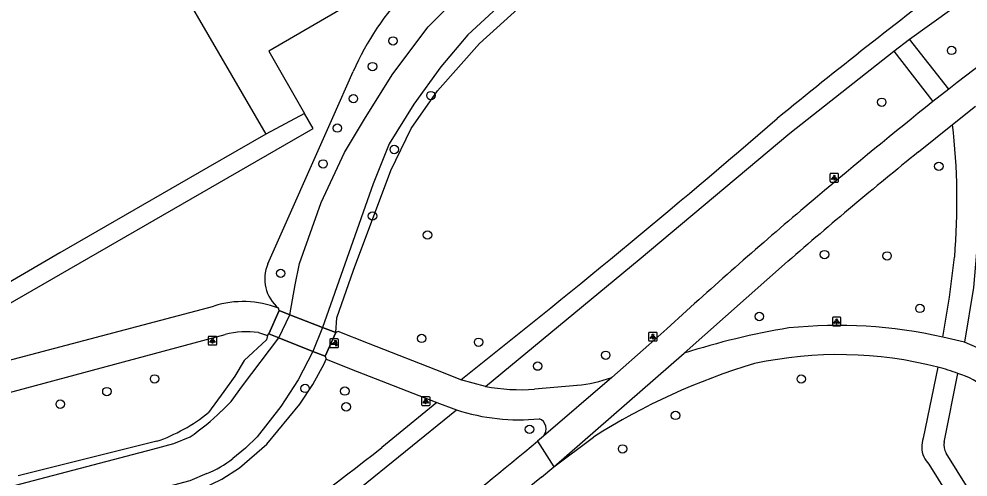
# Model space of a CAD drawing. Extents: x 159040 to 160094, y 381214 to 382518.
# Drawn here: x 159562.1 to 159672.4, y 382327.8 to 382381.1 of the extents above; entities that cross this region are included whole.
import ezdxf

# ---------------------------------------------------------------- set-up
doc = ezdxf.new("R2010")
doc.units = 0
for name, color, linetype in [('IMGEO_Boom', 7, 'Continuous'), ('IMGEO_Dek', 7, 'Continuous'), ('IMGEO_Fietspad_gesloten', 7, 'Continuous'), ('IMGEO_Fietspad_open', 7, 'Continuous'), ('IMGEO_Groenvoorziening', 7, 'Continuous'), ('IMGEO_Hek', 7, 'Continuous'), ('IMGEO_Lichtpunt', 7, 'Continuous'), ('IMGEO_Pand', 7, 'Continuous'), ('IMGEO_Poller', 7, 'Continuous'), ('IMGEO_Voetpad_gesloten', 7, 'Continuous'), ('IMGEO_Voetpad_open', 7, 'Continuous'), ('IMGEO_Waterloop', 7, 'Continuous')]:
    doc.layers.add(name, color=color, linetype=linetype)

msp = doc.modelspace()

# ---------------------------------------------------------------- linework, layer by layer
at = {"layer": 'IMGEO_Boom'}
for centre in [(159605.53, 382378.53), (159670.46, 382377.42), (159603.14, 382375.54), (159609.94, 382372.17), (159600.93, 382371.81), (159662.34, 382371.39), (159599.06, 382368.39), (159605.67, 382365.9), (159597.4, 382364.22), (159668.97, 382363.94), (159603.14, 382358.16), (159609.54, 382355.95), (159655.68, 382353.67), (159662.96, 382353.52), (159592.47, 382351.49), (159666.77, 382347.41), (159648.11, 382346.47), (159608.86, 382343.92), (159615.48, 382343.48), (159630.25, 382341.96), (159622.34, 382340.7), (159577.82, 382339.21), (159652.98, 382339.2), (159595.31, 382338.11), (159572.27, 382337.74), (159599.93, 382337.8), (159566.85, 382336.28), (159600.08, 382335.97), (159638.36, 382334.97), (159621.39, 382333.35), (159632.21, 382331.07)]:
    msp.add_circle(centre, 0.489, dxfattribs=at)
at = {"layer": 'IMGEO_Dek'}
msp.add_lwpolyline([(159597.35, 382345.21), (159593.54, 382346.68), (159592.28, 382347.17), (159591.09, 382344.46), (159592.24, 382344), (159596.2, 382342.42), (159597.66, 382341.85), (159598.9, 382344.61)], close=True, dxfattribs=at)
at = {"layer": 'IMGEO_Fietspad_gesloten'}
for points in [[(159670.12, 382372.93), (159668.28, 382371.47)], [(159670.56, 382368.81), (159673.25, 382370.92)], [(159666.62, 382365.62), (159670.56, 382368.81)], [(159639.36, 382342.2), (159651.4, 382352.87)], [(159546.95, 382337.71), (159584.69, 382347.68)], [(159590.93, 382344.26), (159591.09, 382344.46), (159592.28, 382347.17), (159592.22, 382347.44)], [(159598.9, 382344.61), (159597.35, 382345.21), (159593.54, 382346.68), (159592.28, 382347.17), (159591.09, 382344.46), (159592.24, 382344), (159596.2, 382342.42), (159597.66, 382341.85), (159598.9, 382344.61)], [(159639.66, 382347.12), (159637.37, 382345.02), (159635.28, 382343.16), (159630.96, 382339.37)], [(159547.49, 382334.02), (159586.02, 382344.38)], [(159589.9, 382344.61), (159590.93, 382344.26)], [(159624.23, 382328.99), (159639.36, 382342.2)], [(159630.96, 382339.37), (159623.02, 382332.57)], [(159623.02, 382332.57), (159622.34, 382331.97)], [(159622.34, 382331.97), (159624.23, 382328.99)], [(159622.79, 382327.8), (159624.23, 382328.99)]]:
    msp.add_lwpolyline(points, dxfattribs=at)
for centre, radius, start, end in [((159959.2, 382001.71), 470.5, 125.5254, 127.9087), ((160028.65, 381919.97), 577.68, 128.59542, 130.31926), ((159984.64, 381970.93), 506.87, 128.8602, 131.1049), ((160004.77, 381945.06), 543.11, 130.111, 132.2422), ((159588.12, 382336.82), 11.39, 68.8961, 107.5113), ((159588.57, 382333.88), 10.81, 82.9741, 103.6687), ((159380.16, 382620.76), 376.89, 307.6115, 309.9824), ((159429.62, 382559.51), 301.66, 306.6821, 309.8165)]:
    msp.add_arc(centre, radius, start, end, dxfattribs=at)
at = {"layer": 'IMGEO_Fietspad_open'}
for points in [[(159598.9, 382344.61), (159597.66, 382341.85), (159597.74, 382341.51)], [(159613.41, 382339.11), (159611.41, 382339.91), (159602.68, 382343.34), (159599.17, 382344.73), (159598.9, 382344.61)], [(159671.96, 382343.47), (159669.43, 382344.08)], [(159677.67, 382341.02), (159671.96, 382343.47)], [(159597.74, 382341.51), (159601.36, 382340.09), (159610.61, 382336.47)], [(159616.26, 382338.35), (159613.41, 382339.11)], [(159626.92, 382338.46), (159621.98, 382338.03)], [(159610.61, 382336.47), (159612.91, 382335.61)], [(159624.23, 382328.99), (159628.83, 382332.43)]]:
    msp.add_lwpolyline(points, dxfattribs=at)
for centre, radius, start, end in [((159665.15, 382262.34), 83.91, 99.3365, 107.8973), ((159657.2, 382289.35), 56.08, 77.4033, 95.7984), ((159657.34, 382295.67), 46.37, 75.6048, 102.1741), ((159668.71, 382269.94), 74.14, 106.5793, 122.5426), ((159665.33, 382325.61), 15.38, 67.5811, 76.7175), ((159668.48, 382330.56), 9.66, 51.1528, 73.6947), ((159625.29, 382355.16), 16.77, 275.5574, 289.7609), ((159620.29, 382359.14), 21.18, 259.0334, 274.5859), ((159620.15, 382357.81), 23.35, 251.9191, 275.7909), ((159622.11, 382333.41), 1.23, 317.0366, 71.17)]:
    msp.add_arc(centre, radius, start, end, dxfattribs=at)
at = {"layer": 'IMGEO_Groenvoorziening'}
for points in [[(159628.81, 382399.26), (159591.09, 382377.32), (159595.26, 382370.08)], [(159598.9, 382344.61), (159599.01, 382346.3), (159600.93, 382351.86), (159605.27, 382363.44), (159607.64, 382368.32), (159610.69, 382372.71), (159615.57, 382378.24), (159620.42, 382382.59)], [(159590.99, 382352.61), (159598.52, 382369.6), (159600.91, 382374.98)], [(159543.91, 382340.46), (159544.89, 382338.75), (159554.96, 382344.55), (159596.26, 382368.35), (159595.26, 382370.08)], [(159595.26, 382370.08), (159590.73, 382367.68)], [(159590.93, 382344.26), (159590.82, 382343.76), (159588.24, 382341.36), (159587.15, 382339.54), (159585.86, 382337.74), (159584.07, 382335.3)], [(159567.33, 382322.28), (159583.17, 382326.35), (159585.63, 382327.57), (159587.67, 382328.87), (159590.85, 382331.61), (159594.69, 382336.29), (159596.2, 382338.58), (159597.53, 382340.97), (159597.74, 382341.51)], [(159578.07, 382331.96), (159561.96, 382327.94)]]:
    msp.add_lwpolyline(points, dxfattribs=at)
for centre, radius, start, end in [((159630.64, 382361.96), 32.45, 116.0477, 156.3582), ((159595.01, 382350.83), 4.39, 156.1087, 230.5293), ((159571.65, 382350.58), 19.7, 289.0217, 309.1021)]:
    msp.add_arc(centre, radius, start, end, dxfattribs=at)
at = {"layer": 'IMGEO_Hek'}
for points in [[(159592.28, 382347.17), (159593.54, 382346.68)], [(159593.54, 382346.68), (159597.35, 382345.21)], [(159597.35, 382345.21), (159598.9, 382344.61)], [(159592.24, 382344), (159591.09, 382344.46)], [(159596.2, 382342.42), (159592.24, 382344)], [(159597.66, 382341.85), (159596.2, 382342.42)]]:
    msp.add_lwpolyline(points, dxfattribs=at)
at = {"layer": 'IMGEO_Lichtpunt'}
for p, q in [((159656.32, 382363.02), (159656.32, 382362.21)), ((159656.32, 382363.02), (159656.32, 382362.21)), ((159657.22, 382363.11), (159656.42, 382363.11)), ((159657.22, 382363.11), (159656.42, 382363.11)), ((159657.32, 382362.21), (159657.32, 382363.02)), ((159657.32, 382362.21), (159657.32, 382363.02)), ((159656.42, 382362.11), (159657.22, 382362.11)), ((159656.42, 382362.11), (159657.22, 382362.11)), ((159656.6, 382346.29), (159656.6, 382345.49)), ((159656.6, 382346.29), (159656.6, 382345.49)), ((159657.5, 382346.39), (159656.69, 382346.39)), ((159657.5, 382346.39), (159656.69, 382346.39)), ((159657.59, 382345.49), (159657.59, 382346.29)), ((159657.59, 382345.49), (159657.59, 382346.29)), ((159656.69, 382345.39), (159657.5, 382345.39)), ((159656.69, 382345.39), (159657.5, 382345.39)), ((159584.05, 382344.07), (159584.05, 382343.26)), ((159584.05, 382344.07), (159584.05, 382343.26)), ((159584.95, 382344.16), (159584.14, 382344.16)), ((159584.95, 382344.16), (159584.14, 382344.16)), ((159585.04, 382343.26), (159585.04, 382344.07)), ((159585.04, 382343.26), (159585.04, 382344.07)), ((159635.23, 382344.53), (159635.23, 382343.72)), ((159635.23, 382344.53), (159635.23, 382343.72)), ((159636.14, 382344.63), (159635.33, 382344.63)), ((159636.14, 382344.63), (159635.33, 382344.63)), ((159636.23, 382343.72), (159636.23, 382344.53)), ((159636.23, 382343.72), (159636.23, 382344.53)), ((159584.14, 382343.17), (159584.95, 382343.17)), ((159584.14, 382343.17), (159584.95, 382343.17)), ((159635.33, 382343.63), (159636.14, 382343.63)), ((159635.33, 382343.63), (159636.14, 382343.63)), ((159608.84, 382337.04), (159608.84, 382336.23)), ((159608.84, 382337.04), (159608.84, 382336.23)), ((159609.74, 382337.13), (159608.93, 382337.13)), ((159609.74, 382337.13), (159608.93, 382337.13)), ((159609.83, 382336.23), (159609.83, 382337.04)), ((159609.83, 382336.23), (159609.83, 382337.04)), ((159608.93, 382336.13), (159609.74, 382336.13)), ((159608.93, 382336.13), (159609.74, 382336.13))]:
    msp.add_line(p, q, dxfattribs=at)
for points in [[(159656.7, 382362.68), (159656.73, 382362.65), (159656.55, 382362.39), (159656.51, 382362.42), (159656.7, 382362.68)], [(159656.91, 382362.65), (159656.95, 382362.68), (159657.13, 382362.42), (159657.09, 382362.39), (159656.91, 382362.65)], [(159656.8, 382362.63), (159656.84, 382362.63), (159656.84, 382362.31), (159656.8, 382362.31), (159656.8, 382362.63)], [(159656.97, 382345.96), (159657.01, 382345.93), (159656.82, 382345.67), (159656.78, 382345.69), (159656.97, 382345.96)], [(159657.07, 382345.91), (159657.12, 382345.91), (159657.12, 382345.59), (159657.07, 382345.59), (159657.07, 382345.91)], [(159657.18, 382345.93), (159657.22, 382345.96), (159657.41, 382345.69), (159657.37, 382345.67), (159657.18, 382345.93)], [(159635.61, 382344.19), (159635.65, 382344.17), (159635.46, 382343.9), (159635.42, 382343.93), (159635.61, 382344.19)], [(159635.71, 382344.15), (159635.76, 382344.15), (159635.76, 382343.82), (159635.71, 382343.82), (159635.71, 382344.15)], [(159635.82, 382344.17), (159635.86, 382344.19), (159636.05, 382343.93), (159636.01, 382343.9), (159635.82, 382344.17)], [(159584.42, 382343.73), (159584.46, 382343.7), (159584.27, 382343.44), (159584.23, 382343.47), (159584.42, 382343.73)], [(159584.52, 382343.68), (159584.57, 382343.68), (159584.57, 382343.36), (159584.52, 382343.36), (159584.52, 382343.68)], [(159584.63, 382343.7), (159584.67, 382343.73), (159584.86, 382343.47), (159584.82, 382343.44), (159584.63, 382343.7)], [(159609.21, 382336.7), (159609.25, 382336.67), (159609.06, 382336.41), (159609.02, 382336.44), (159609.21, 382336.7)], [(159609.31, 382336.65), (159609.36, 382336.65), (159609.36, 382336.33), (159609.31, 382336.33), (159609.31, 382336.65)], [(159609.42, 382336.67), (159609.46, 382336.7), (159609.65, 382336.44), (159609.61, 382336.41), (159609.42, 382336.67)]]:
    msp.add_lwpolyline(points, dxfattribs=at)
for centre in [(159656.82, 382362.81), (159657.1, 382346.09), (159584.55, 382343.87), (159635.73, 382344.33), (159609.34, 382336.83)]:
    msp.add_circle(centre, 0.0994, dxfattribs=at)
for centre, start, end in [((159656.42, 382363.02), 90, 180), ((159656.42, 382363.02), 90, 180), ((159657.22, 382363.02), 0, 90), ((159657.22, 382363.02), 0, 90), ((159656.42, 382362.21), 180, 270), ((159656.42, 382362.21), 180, 270), ((159657.22, 382362.21), 270, 0), ((159657.22, 382362.21), 270, 360), ((159656.69, 382346.29), 90, 180), ((159656.69, 382346.29), 90, 180), ((159657.5, 382346.29), 0, 90), ((159657.5, 382346.29), 0, 90), ((159656.69, 382345.49), 180, 270), ((159656.69, 382345.49), 180, 270), ((159657.5, 382345.49), 270, 0), ((159657.5, 382345.49), 270, 360), ((159584.14, 382344.07), 90, 180), ((159584.14, 382344.07), 90, 180), ((159584.95, 382344.07), 0, 90), ((159584.95, 382344.07), 0, 90), ((159635.33, 382344.53), 90, 180), ((159635.33, 382344.53), 90, 180), ((159636.14, 382344.53), 0, 90), ((159636.14, 382344.53), 0, 90), ((159584.14, 382343.26), 180, 270), ((159584.14, 382343.26), 180, 270), ((159584.95, 382343.26), 270, 0), ((159584.95, 382343.26), 270, 360), ((159635.33, 382343.72), 180, 270), ((159635.33, 382343.72), 180, 270), ((159636.14, 382343.72), 270, 0), ((159636.14, 382343.72), 270, 360), ((159608.93, 382337.04), 90, 180), ((159608.93, 382337.04), 90, 180), ((159608.93, 382336.23), 180, 270), ((159608.93, 382336.23), 180, 270), ((159609.74, 382337.04), 0, 90), ((159609.74, 382337.04), 0, 90), ((159609.74, 382336.23), 270, 0), ((159609.74, 382336.23), 270, 360)]:
    msp.add_arc(centre, 0.0946, start, end, dxfattribs=at)
at = {"layer": 'IMGEO_Pand'}
for points in [[(159522.39, 382373.08), (159524.47, 382374.27), (159524.56, 382374.33), (159524.62, 382374.23), (159555.51, 382392.22), (159577.79, 382405.12), (159581.15, 382399.48), (159574.52, 382395.64), (159590.73, 382367.68)], [(159590.73, 382367.68), (159584.02, 382363.81), (159566.81, 382353.87), (159558.07, 382348.8), (159545.64, 382341.61), (159544.03, 382340.67), (159544.09, 382340.57), (159543.91, 382340.46)]]:
    msp.add_lwpolyline(points, dxfattribs=at)
at = {"layer": 'IMGEO_Poller'}
for p, q in [((159598.18, 382343.76), (159598.18, 382342.95)), ((159598.18, 382343.76), (159598.18, 382342.95)), ((159599.08, 382343.86), (159598.27, 382343.86)), ((159599.08, 382343.86), (159598.27, 382343.86)), ((159598.27, 382342.86), (159599.08, 382342.86)), ((159598.27, 382342.86), (159599.08, 382342.86)), ((159599.18, 382342.95), (159599.18, 382343.76)), ((159599.18, 382342.95), (159599.18, 382343.76))]:
    msp.add_line(p, q, dxfattribs=at)
for points in [[(159598.81, 382343.21), (159598.3, 382343.21), (159598.73, 382343.49)], [(159598.86, 382343.58), (159598.85, 382343.51), (159598.72, 382343.72)], [(159598.72, 382343.72), (159598.95, 382343.65), (159598.88, 382343.62)], [(159598.87, 382343.04), (159598.94, 382343.27), (159598.97, 382343.2)], [(159599.01, 382343.18), (159599.08, 382343.16), (159598.87, 382343.04)]]:
    msp.add_lwpolyline(points, dxfattribs=at)
for centre, radius, start, end in [((159598.27, 382343.76), 0.0946, 90, 180), ((159598.27, 382343.76), 0.0946, 90, 180), ((159598.27, 382342.95), 0.0946, 180, 270), ((159598.27, 382342.95), 0.0946, 180, 270), ((159598.49, 382343.26), 0.332, 351.3247, 42.4854), ((159598.5, 382343.27), 0.476, 351.7527, 41.1691), ((159598.5, 382343.27), 0.516, 349.3569, 42.2912), ((159599.08, 382343.76), 0.0946, 0, 90), ((159599.08, 382343.76), 0.0946, 0, 90), ((159599.08, 382342.95), 0.0946, 270, 0), ((159599.08, 382342.95), 0.0946, 270, 0)]:
    msp.add_arc(centre, radius, start, end, dxfattribs=at)
at = {"layer": 'IMGEO_Voetpad_gesloten'}
for points in [[(159665.58, 382378.71), (159673.06, 382384.17), (159680.48, 382389.32)], [(159663.74, 382377.33), (159665.58, 382378.71)], [(159616.26, 382338.35), (159634.14, 382353.1), (159651.65, 382367.81), (159663.74, 382377.33)], [(159610.61, 382336.47), (159604.24, 382331.24)], [(159601.05, 382325.99), (159612.91, 382335.61)]]:
    msp.add_lwpolyline(points, dxfattribs=at)
for centre, radius, start, end in [((160088.49, 381834.31), 691.76, 127.10139, 129.31586), ((158902.81, 383236.83), 1144.93, 308.36361, 310.75154), ((159305.78, 382713.13), 484.69, 303.079, 308.0085)]:
    msp.add_arc(centre, radius, start, end, dxfattribs=at)
at = {"layer": 'IMGEO_Voetpad_open'}
for points in [[(159670.12, 382372.93), (159665.58, 382378.71)], [(159663.74, 382377.33), (159668.28, 382371.47)], [(159673.36, 382353.9), (159672.99, 382349.86), (159671.96, 382343.47)], [(159669.43, 382344.08), (159670.23, 382348.72), (159670.81, 382353.38)], [(159668.86, 382340.58), (159667.16, 382332.33)], [(159669.59, 382331.87), (159671.2, 382339.83)], [(159676.74, 382315.93), (159677.89, 382317.61), (159669.82, 382330.58)], [(159667.81, 382329.29), (159674.51, 382318.5)]]:
    msp.add_lwpolyline(points, dxfattribs=at)
for centre, radius, start, end in [((159592.25, 382359.83), 78.83, 355.3072, 6.5419), ((159669.87, 382331.32), 2.89, 159.4402, 203.8135), ((159671.52, 382331.56), 1.96, 170.707, 209.965), ((159669.87, 382331.32), 2.89, 203.9096, 224.6889)]:
    msp.add_arc(centre, radius, start, end, dxfattribs=at)
at = {"layer": 'IMGEO_Waterloop'}
for points in [[(159631.96, 382391.12), (159625.13, 382387.62), (159622.31, 382385.8), (159618.18, 382382.86), (159614.21, 382379.23), (159611.08, 382375.53), (159607.93, 382371.18), (159605.07, 382366.56), (159603.22, 382361.91), (159597.35, 382345.21), (159596.2, 382342.42), (159594.49, 382339.12), (159592.5, 382336), (159589.74, 382332.49), (159588.4, 382331.14), (159586.91, 382329.96)], [(159585.58, 382335.46), (159586.71, 382336.6), (159588.04, 382338.41), (159592.24, 382344), (159593.54, 382346.68), (159594.17, 382350.17), (159594.66, 382352.63), (159597.19, 382359.74), (159599.89, 382365.56), (159602.32, 382369.62), (159605.51, 382374.69), (159609.63, 382380.15), (159613.42, 382383.98)], [(159560.65, 382326.6), (159577.61, 382331.06), (159580.05, 382331.72), (159581.94, 382332.46)], [(159583.88, 382328.21), (159581.9, 382327.37), (159565.74, 382323.05)]]:
    msp.add_lwpolyline(points, dxfattribs=at)
for centre, radius, start, end in [((159564.64, 382357.13), 30.13, 305.0383, 314.006), ((159579.85, 382338.72), 11.25, 290.9669, 308.86)]:
    msp.add_arc(centre, radius, start, end, dxfattribs=at)

doc.saveas('drawing.dxf')
